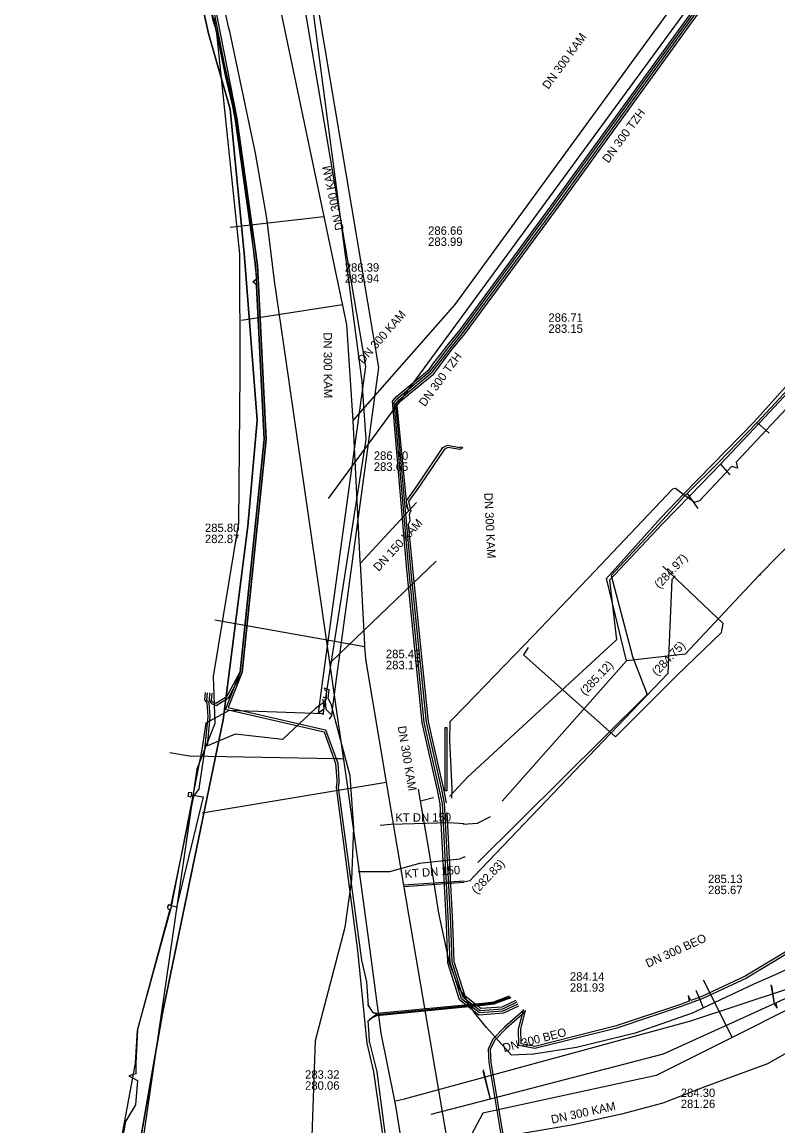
# Model space of a CAD drawing. Extents: x -598233 to -596890, y -1157848 to -1156431.
# Drawn here: x -598065.2 to -597993.4, y -1156680 to -1156575.1 of the extents above; entities that cross this region are included whole.
import ezdxf

# ---------------------------------------------------------------- set-up
doc = ezdxf.new("R2010")
doc.units = 0
for name, color, linetype in [('Vrstva 1', 7, 'Continuous'), ('Vrstva 12', 7, 'Continuous'), ('Vrstva 13', 7, 'Continuous'), ('Vrstva 16', 7, 'Continuous'), ('Vrstva 19', 7, 'Continuous'), ('Vrstva 3', 7, 'Continuous'), ('Vrstva 4', 7, 'Continuous'), ('Vrstva 42', 7, 'Continuous'), ('Vrstva 44', 7, 'Continuous'), ('Vrstva 5', 7, 'Continuous'), ('Vrstva 51', 7, 'Continuous'), ('Vrstva 54', 7, 'Continuous'), ('Vrstva 55', 7, 'Continuous'), ('Vrstva 60', 7, 'Continuous'), ('Vrstva 8', 7, 'Continuous')]:
    doc.layers.add(name, color=color, linetype=linetype)

msp = doc.modelspace()

# ---------------------------------------------------------------- linework, layer by layer
at = {"layer": 'Vrstva 1'}
for p, q in [((-597992.82, -1156561.37), (-598024.33, -1156604.4)), ((-598024.33, -1156604.4), (-598036.07, -1156620.39)), ((-598004.43, -1156622.19), (-598002.28, -1156619.95)), ((-598007.73, -1156635.8), (-598009.62, -1156627.98)), ((-598002.16, -1156635.18), (-598007.73, -1156635.8)), ((-598021.39, -1156674.76), (-598020.69, -1156677.44))]:
    msp.add_line(p, q, dxfattribs=at)
for points in [[(-597974.61, -1156591.46), (-597974.85, -1156591.7), (-597980.14, -1156596.93), (-597983.92, -1156600.85), (-597987.37, -1156604.38), (-597992.58, -1156609.74), (-597995.57, -1156613.09), (-598002.28, -1156619.95)], [(-597987.83, -1156620.25), (-597995.13, -1156627.69), (-598002.16, -1156635.18)], [(-598009.62, -1156627.98), (-598004.43, -1156622.19)], [(-597995.13, -1156627.69), (-597994.98, -1156627.58)], [(-598007.73, -1156635.8), (-598019.56, -1156649.15)], [(-598020.7, -1156650.64), (-598021.93, -1156651.25), (-598023.25, -1156651.36)], [(-598031.15, -1156651.41), (-598030.12, -1156651.34), (-598024.6, -1156651.16), (-598023.17, -1156651.27)], [(-597994.04, -1156666.57), (-597993.7, -1156668.4)], [(-597993.97, -1156666.65), (-597993.7, -1156668.4), (-597993.43, -1156668.81), (-597993.51, -1156668.28)], [(-597990.82, -1156667.06), (-597993.51, -1156668.28), (-598004.26, -1156673.17)], [(-598004.26, -1156673.17), (-598020.69, -1156677.44), (-598026.32, -1156678.9)], [(-598021.36, -1156674.66), (-598020.69, -1156677.44)]]:
    msp.add_lwpolyline(points, dxfattribs=at)
at = {"layer": 'Vrstva 12'}
msp.add_lwpolyline([(-598058.71, -1156716.21), (-598048.53, -1156646.06), (-598046.8, -1156641.73), (-598046.96, -1156637.29), (-598044.55, -1156622.7), (-598044.45, -1156608.48), (-598044.47, -1156597.17), (-598046.64, -1156576.24), (-598048.31, -1156568.72), (-598048.9, -1156566.27)], dxfattribs=at)
at = {"layer": 'Vrstva 13'}
for p, q in [((-598004.28, -1156622.42), (-598002.28, -1156620.24)), ((-598029.74, -1156677.6), (-598029.39, -1156677.53))]:
    msp.add_line(p, q, dxfattribs=at)
for points in [[(-598029.74, -1156677.6), (-598031.03, -1156671.18), (-598032.03, -1156663.77), (-598033.11, -1156655.84), (-598034.27, -1156647.36), (-598035.14, -1156641.52), (-598035.91, -1156635.96), (-598038.95, -1156614.97), (-598040.1, -1156607.09), (-598041.17, -1156599.71), (-598041.9, -1156593.76), (-598042.98, -1156587.6), (-598045.42, -1156576.04), (-598045.53, -1156575.59), (-598045.99, -1156573.56), (-598046.15, -1156572.83), (-598046.29, -1156572.16)], [(-597974.12, -1156592.92), (-597974.98, -1156592.29), (-597979.11, -1156596.21), (-597982.16, -1156599.49), (-597983.5, -1156600.73), (-597986.99, -1156604.42), (-597990.67, -1156608.17), (-597995.31, -1156613.17), (-597999.02, -1156617.01), (-598001.98, -1156619.92), (-598002.28, -1156620.24)], [(-597995.31, -1156613.17), (-597994.19, -1156614.19)], [(-598029.39, -1156677.53), (-598028.83, -1156677.4), (-598001.62, -1156669.99), (-597992.54, -1156666.99), (-597985.03, -1156662.88), (-597982.33, -1156661.27), (-597980.22, -1156659.18), (-597974.62, -1156653.31), (-597968.09, -1156646.47), (-597964.18, -1156642.36), (-597964.06, -1156642.23), (-597963.84, -1156642), (-597955.75, -1156633.86), (-597945.42, -1156622.84), (-597943.33, -1156620.6)], [(-598001.98, -1156619.92), (-598000.95, -1156621.35)], [(-598009.2, -1156627.72), (-598004.28, -1156622.42)], [(-598035.91, -1156635.96), (-598035.76, -1156635.89), (-598025.83, -1156626.35)], [(-598009.2, -1156627.72), (-598007.16, -1156635.4), (-598005.77, -1156639), (-598021.85, -1156654.97)], [(-598034.67, -1156645.15), (-598034.94, -1156645.12), (-598035.42, -1156645.11), (-598049.24, -1156644.86), (-598051.13, -1156644.56)], [(-598023.06, -1156654.47), (-598023.2, -1156654.47), (-598023.59, -1156654.66), (-598027.4, -1156655.07), (-598030.26, -1156655.86), (-598033.24, -1156655.85)], [(-598020.74, -1156731.06), (-598022.25, -1156722.18), (-598024.01, -1156711.77), (-598025.8, -1156700.8), (-598028.07, -1156687.88), (-598029.65, -1156678.07), (-598029.74, -1156677.6)]]:
    msp.add_lwpolyline(points, dxfattribs=at)
at = {"layer": 'Vrstva 16'}
msp.add_line((-598004.36, -1156622.82), (-598001.65, -1156620.08), dxfattribs=at)
for points in [[(-597978.4, -1156595.76), (-597982.03, -1156599.69), (-597983.51, -1156601.1), (-597986.89, -1156604.55), (-597990.52, -1156608.29), (-597995.06, -1156613.19), (-597998.82, -1156617.13), (-598001.65, -1156620.08)], [(-597998.82, -1156617.13), (-597997.92, -1156618.15)], [(-598009.35, -1156628.14), (-598004.36, -1156622.82)], [(-598009.35, -1156628.14), (-598008.7, -1156633.82), (-598022.84, -1156646.87), (-598024.55, -1156648.71)]]:
    msp.add_lwpolyline(points, dxfattribs=at)
at = {"layer": 'Vrstva 19'}
for points in [[(-597981.57, -1156659.11), (-597983.25, -1156660.22), (-597985.12, -1156661.45), (-597988.48, -1156663.35), (-597993.01, -1156665.34), (-597993.34, -1156665.5), (-597995.63, -1156666.51), (-598000.42, -1156668.78), (-598001.41, -1156669.25), (-598006.9, -1156671.17), (-598012.48, -1156672.54), (-598016.58, -1156673.17), (-598018.65, -1156673.27), (-598021.04, -1156670.64), (-598022.15, -1156669.28), (-598023.77, -1156666.65), (-598024.54, -1156664.48), (-598025.55, -1156659.78), (-598026.49, -1156653.88), (-598027.31, -1156649.12), (-598027.51, -1156647.99)], [(-598027.31, -1156649.12), (-598026.07, -1156648.79)], [(-598000.42, -1156668.78), (-598001.13, -1156667.11)]]:
    msp.add_lwpolyline(points, dxfattribs=at)
at = {"layer": 'Vrstva 3'}
msp.add_lwpolyline([(-598024.96, -1156648.16), (-598024.96, -1156642.13), (-598024.79, -1156642.13), (-598024.79, -1156648.16)], close=True, dxfattribs=at)
at = {"layer": 'Vrstva 42'}
for points in [[(-598047.34, -1156638.86), (-598047.39, -1156639.55), (-598047.17, -1156639.85), (-598046.73, -1156640.06), (-598045.55, -1156639.33), (-598044.24, -1156636.91), (-598041.97, -1156614.78), (-598042.78, -1156598.23), (-598044.75, -1156584.27), (-598046.63, -1156576.06), (-598046.71, -1156575.85), (-598047, -1156575), (-598047.13, -1156574.37), (-598047.21, -1156573.92), (-598047.65, -1156573.06), (-598049.92, -1156571.05), (-598058.85, -1156569.73), (-598072.85, -1156568.05), (-598076.57, -1156567.92), (-598076.86, -1156567.59), (-598076.64, -1156566.98), (-598075.95, -1156566.67), (-598075.73, -1156566.8), (-598075.55, -1156566.79)], [(-598026.03, -1156607.52), (-598025.45, -1156606.75), (-598024.71, -1156605.81), (-598023.54, -1156604.36), (-598014.53, -1156592.11), (-598000.62, -1156572.89)], [(-598025.85, -1156607.62), (-598025.29, -1156606.87), (-598024.56, -1156605.94), (-598023.38, -1156604.48), (-598014.37, -1156592.23), (-598000.46, -1156573.01)], [(-598025.69, -1156607.74), (-598025.13, -1156606.99), (-598024.4, -1156606.06), (-598023.22, -1156604.6), (-598014.21, -1156592.35), (-598000.3, -1156573.13)], [(-598025.51, -1156607.84), (-598024.97, -1156607.11), (-598024.25, -1156606.19), (-598023.06, -1156604.72), (-598014.05, -1156592.47), (-598000.14, -1156573.25)], [(-598043.23, -1156599.8), (-598042.85, -1156599.51), (-598043.65, -1156592.56), (-598044.85, -1156584.32), (-598045.84, -1156580.23), (-598046.71, -1156575.85), (-598046.92, -1156574.78)], [(-598047.14, -1156638.89), (-598047.19, -1156639.57), (-598047.08, -1156639.67), (-598046.75, -1156639.84), (-598045.7, -1156639.19), (-598044.44, -1156636.85), (-598042.17, -1156614.78), (-598042.88, -1156600.23), (-598042.91, -1156600.06), (-598043.23, -1156599.8)], [(-598017.98, -1156668.6), (-598019.42, -1156669.29), (-598021.75, -1156669.46), (-598023.59, -1156668.02), (-598024.7, -1156664.49), (-598024.83, -1156660.78), (-598025.43, -1156649.38), (-598025.68, -1156648.11), (-598027.15, -1156641.71), (-598028.65, -1156626.79), (-598029.97, -1156611.15), (-598029.58, -1156610.7), (-598026.49, -1156608.13), (-598026.03, -1156607.52)], [(-598018.07, -1156668.42), (-598019.47, -1156669.1), (-598021.69, -1156669.25), (-598023.42, -1156667.9), (-598024.5, -1156664.46), (-598024.63, -1156660.77), (-598025.23, -1156649.36), (-598025.49, -1156648.07), (-598026.95, -1156641.68), (-598028.45, -1156626.77), (-598029.82, -1156611.27), (-598029.44, -1156610.84), (-598026.34, -1156608.27), (-598025.85, -1156607.62)], [(-598018.15, -1156668.24), (-598019.53, -1156668.9), (-598021.63, -1156669.05), (-598023.24, -1156667.78), (-598024.3, -1156664.42), (-598024.43, -1156660.77), (-598025.03, -1156649.34), (-598025.29, -1156648.03), (-598026.75, -1156641.64), (-598028.25, -1156626.75), (-598029.66, -1156611.4), (-598029.3, -1156610.98), (-598026.2, -1156608.41), (-598025.69, -1156607.74)], [(-598028.49, -1156621.48), (-598028.63, -1156621.15), (-598028.6, -1156620.99), (-598028.63, -1156620.71), (-598028.64, -1156620.62), (-598029.51, -1156611.53), (-598029.16, -1156611.12), (-598026.05, -1156608.55), (-598025.51, -1156607.84)], [(-597992.06, -1156611.33), (-597997.31, -1156616.93), (-597997.2, -1156617.51), (-597997.76, -1156617.36), (-597998.73, -1156618.44), (-598000.79, -1156620.61), (-598001.28, -1156620.77), (-598002.5, -1156619.9), (-598003.07, -1156619.43), (-598003.37, -1156619.5), (-598010.78, -1156627.32), (-598016.56, -1156633.42), (-598023.01, -1156640.05), (-598024.53, -1156641.61), (-598024.55, -1156643.37), (-598024.34, -1156647.98), (-598024.37, -1156648.86)], [(-598028.49, -1156621.48), (-598028.45, -1156621.52), (-598028.63, -1156620.71), (-598028.65, -1156620.63), (-598028.64, -1156620.62), (-598027.57, -1156619.11), (-598025.18, -1156615.56), (-598024.74, -1156615.34), (-598023.59, -1156615.54), (-598023.49, -1156615.49), (-598023.3, -1156615.51), (-598023.37, -1156615.65), (-598023.57, -1156615.74), (-598024.7, -1156615.54), (-598025.04, -1156615.72), (-598027.41, -1156619.23), (-598028.43, -1156620.67), (-598028.22, -1156621.63), (-598028.33, -1156621.73), (-598028.35, -1156621.89)], [(-598024.83, -1156649.3), (-598025.1, -1156647.99), (-598026.55, -1156641.61), (-598028.05, -1156626.73), (-598028.43, -1156622.83), (-598028.28, -1156622.5), (-598028.35, -1156621.89)], [(-597955.82, -1156628.68), (-597963.27, -1156636.69), (-597965.64, -1156639.24), (-597974.41, -1156648.22), (-597984.08, -1156657.61), (-597987.1, -1156660.37), (-597996.35, -1156665.95), (-598000.49, -1156667.87), (-598001.7, -1156668.32), (-598002.55, -1156668.64), (-598008.65, -1156670.69), (-598016.45, -1156672.64), (-598017.95, -1156672.34), (-598017.98, -1156670.78), (-598017.62, -1156669.36), (-598017.53, -1156669.01), (-598017.52, -1156668.94)], [(-597956, -1156628.58), (-597963.41, -1156636.55), (-597965.7, -1156639.02), (-597966.21, -1156638.63), (-597965.82, -1156639.14), (-597974.5, -1156648.03), (-597974.95, -1156647.77), (-597974.62, -1156648.14), (-597984.13, -1156657.38), (-597984.28, -1156657.01), (-597984.26, -1156657.51), (-597987.22, -1156660.21), (-597996.45, -1156665.77), (-598000.57, -1156667.69), (-598001.62, -1156668.08), (-598001.89, -1156667.59), (-598001.78, -1156668.14), (-598002.61, -1156668.46), (-598008.71, -1156670.49), (-598016.45, -1156672.44), (-598017.75, -1156672.18), (-598017.78, -1156670.8), (-598017.36, -1156669.12), (-598017.32, -1156668.99)], [(-598027.1, -1156719.81), (-598027.14, -1156719.64), (-598026.09, -1156719.64), (-598026.08, -1156719.29), (-598026.05, -1156718.68), (-598028.16, -1156708.28), (-598028.47, -1156707.13), (-598029.83, -1156701.86), (-598030.49, -1156697.93), (-598031.6, -1156691.56), (-598032.99, -1156685.25), (-598033.55, -1156684.33), (-598037.64, -1156681.86), (-598037.28, -1156671.86), (-598034.46, -1156661.12), (-598033.84, -1156656.59), (-598033.65, -1156651.66), (-598033.98, -1156646.73), (-598035.66, -1156640.43), (-598035.77, -1156640), (-598036.06, -1156639.39), (-598035.97, -1156638.57), (-598036.45, -1156638.42)], [(-598048.33, -1156647.95), (-598047.81, -1156644.54), (-598047.49, -1156641.13), (-598047.57, -1156639.79), (-598047.79, -1156639.53), (-598047.74, -1156638.82)], [(-598036.47, -1156638.53), (-598036.23, -1156638.65), (-598036.29, -1156639.55), (-598036.35, -1156639.6), (-598036.54, -1156639.78), (-598036.7, -1156639.92), (-598036.91, -1156640.07), (-598037.28, -1156640.34), (-598040.4, -1156643.28), (-598044.9, -1156642.77), (-598047.55, -1156643.88), (-598047.29, -1156641.13), (-598047.38, -1156639.78), (-598047.59, -1156639.54), (-598047.54, -1156638.84)], [(-598048.33, -1156647.95), (-598048.87, -1156648.68), (-598051.03, -1156659.03), (-598051.23, -1156658.99), (-598051.33, -1156659.16), (-598051.32, -1156659.37), (-598051.12, -1156659.43), (-598054.2, -1156670.83), (-598054.36, -1156674.06), (-598054.35, -1156675.05), (-598055.01, -1156675.23)], [(-598049.09, -1156648.54), (-598047.94, -1156648.72), (-598050.47, -1156659.2), (-598051.24, -1156659.02)], [(-598049.37, -1156648.71), (-598049.3, -1156648.29), (-598049.05, -1156648.33), (-598049.12, -1156648.75), (-598049.37, -1156648.71)], [(-598018.24, -1156668.06), (-598019.58, -1156668.7), (-598021.57, -1156668.84), (-598023.07, -1156667.66), (-598024.1, -1156664.39), (-598024.23, -1156660.76), (-598024.78, -1156650.23)], [(-598017.32, -1156669.09), (-598017.36, -1156669.12), (-598017.62, -1156669.36), (-598019.19, -1156670.75), (-598020.26, -1156671.86), (-598020.69, -1156672.74), (-598020.61, -1156673.93), (-598019.12, -1156682.88), (-598019.26, -1156683.5), (-598019.5, -1156684.02), (-598021.27, -1156685.68), (-598021.54, -1156686.26), (-598021.63, -1156687.02), (-598020.79, -1156693.49), (-598020.19, -1156699.45), (-598019.76, -1156702.95), (-598019.05, -1156708.7), (-598017.3, -1156714.32), (-598016.9, -1156715.59), (-598016.86, -1156715.95), (-598016.65, -1156716.52)], [(-598017.46, -1156668.95), (-598017.53, -1156669.01), (-598019.33, -1156670.61), (-598020.42, -1156671.74), (-598020.89, -1156672.7), (-598020.81, -1156673.95), (-598019.32, -1156682.88)], [(-598055.01, -1156675.23), (-598054.18, -1156675.66), (-598054.37, -1156677.98)], [(-598054.37, -1156677.98), (-598055.34, -1156679.58), (-598056.59, -1156686.57)]]:
    msp.add_lwpolyline(points, dxfattribs=at)
at = {"layer": 'Vrstva 44'}
for points in [[(-598059.37, -1156513.57), (-598059.31, -1156514.38), (-598059.26, -1156514.61), (-598059.18, -1156515.51), (-598054.49, -1156538.33), (-598051.4, -1156551.8), (-598049.96, -1156558.75), (-598044.95, -1156584.31), (-598042.98, -1156598.25), (-598042.17, -1156614.78), (-598044.44, -1156636.86), (-598045.84, -1156640.39), (-598036.46, -1156642.54), (-598035.37, -1156645.56), (-598035.26, -1156647.14), (-598035.26, -1156647.34), (-598035.33, -1156647.84), (-598033.29, -1156663.32), (-598032.39, -1156672.12), (-598031.76, -1156674.86), (-598030.41, -1156684.32)], [(-598049.76, -1156558.71), (-598044.75, -1156584.27), (-598042.78, -1156598.23), (-598041.97, -1156614.78), (-598044.24, -1156636.9), (-598045.56, -1156640.25), (-598036.32, -1156642.38), (-598035.17, -1156645.52), (-598035.06, -1156647.14), (-598035.06, -1156647.36), (-598035.13, -1156647.84), (-598032.92, -1156664.23), (-598032.44, -1156666.29)], [(-598032.44, -1156666.29), (-598032.29, -1156668.54), (-598031.86, -1156669.19), (-598031.46, -1156669.29), (-598021.43, -1156668.33), (-598020.35, -1156668.19), (-598018.85, -1156667.64)], [(-598032.14, -1156672.07), (-598032.19, -1156671.29), (-598032.28, -1156670.01), (-598031.93, -1156669.73), (-598031.44, -1156669.49), (-598021.41, -1156668.53), (-598020.31, -1156668.39), (-598018.69, -1156667.8)], [(-598031.45, -1156669.39), (-598021.42, -1156668.43), (-598020.33, -1156668.29), (-598018.77, -1156667.72)], [(-598032.35, -1156668.45), (-598031.86, -1156669.19), (-598031.45, -1156669.39)], [(-598031.45, -1156669.39), (-598031.93, -1156669.73), (-598032.15, -1156669.91)], [(-598032.14, -1156672.07), (-598031.46, -1156674.86), (-598030.21, -1156684.29)]]:
    msp.add_lwpolyline(points, dxfattribs=at)
at = {"layer": 'Vrstva 5'}
for p, q in [((-597993.57, -1156560.2), (-598024.05, -1156601.97)), ((-598045.37, -1156594.62), (-598036.48, -1156593.6)), ((-598024.05, -1156601.97), (-598033.72, -1156612.97)), ((-598034.32, -1156603.89), (-598033.72, -1156612.97)), ((-598027.7, -1156620.78), (-598033.05, -1156626.56)), ((-598003.44, -1156628.09), (-598003.11, -1156627.74)), ((-598046.84, -1156631.92), (-598032.61, -1156634.46)), ((-598048.04, -1156650.26), (-598030.58, -1156647.33)), ((-598023.16, -1156656.74), (-598028.91, -1156657.11)), ((-598028.86, -1156657.26), (-598023.19, -1156656.84)), ((-598000.45, -1156666.1), (-597997.7, -1156671.58)), ((-598004.93, -1156675.2), (-598021.37, -1156678.77)), ((-598021.37, -1156678.77), (-598024.29, -1156684.23))]:
    msp.add_line(p, q, dxfattribs=at)
for points in [[(-598044.42, -1156555.76), (-598036.48, -1156593.6), (-598034.61, -1156602.52), (-598034.32, -1156603.89)], [(-598044.3, -1156603.45), (-598034.72, -1156601.98)], [(-598033.72, -1156612.97), (-598033.06, -1156626.36), (-598033.05, -1156626.56), (-598032.62, -1156634.27), (-598032.61, -1156634.46), (-598032.54, -1156635.66)], [(-598003.44, -1156628.09), (-598003.81, -1156637)], [(-598032.54, -1156635.66), (-598030.58, -1156647.33), (-598030.58, -1156647.34), (-598029.52, -1156653.56), (-598028.91, -1156657.11), (-598024.29, -1156684.23)], [(-598003.81, -1156637), (-598022.21, -1156656.26), (-598022.62, -1156656.71), (-598023.19, -1156656.84)], [(-597981.11, -1156663.26), (-597981.89, -1156663.65), (-597997.38, -1156671.42), (-597997.7, -1156671.58), (-598004.93, -1156675.2)]]:
    msp.add_lwpolyline(points, dxfattribs=at)
at = {"layer": 'Vrstva 51'}
for points in [[(-598036.62, -1156639.46), (-598036.57, -1156639.47), (-598036.54, -1156639.78), (-598036.5, -1156640.41), (-598037, -1156640.77), (-598036.91, -1156640.07), (-598036.58, -1156637.66), (-598032.51, -1156607.85), (-598038.43, -1156572.96), (-598045.38, -1156540.14), (-598051.34, -1156504.5), (-598048.1, -1156469.28), (-598036.64, -1156436.05), (-598034.81, -1156430.86)], [(-598036.59, -1156639.23), (-598036.37, -1156639.29), (-598036.35, -1156639.6), (-598036.3, -1156640.39), (-598035.73, -1156640.96), (-598035.66, -1156640.43), (-598035.3, -1156637.78), (-598031.25, -1156607.95), (-598036.93, -1156574.31), (-598037.19, -1156572.75)], [(-598035.73, -1156640.96), (-598035.97, -1156641.35)]]:
    msp.add_lwpolyline(points, dxfattribs=at)
at = {"layer": 'Vrstva 54'}
for p, q in [((-598049.13, -1156568.65), (-598047.43, -1156576.22)), ((-598047.43, -1156576.22), (-598045.39, -1156583.42)), ((-598045.39, -1156583.42), (-598044.97, -1156587.7)), ((-598044.97, -1156587.7), (-598044.06, -1156597.08)), ((-598044.06, -1156597.08), (-598042.82, -1156612.95)), ((-598042.82, -1156612.95), (-598043.7, -1156623.02)), ((-598043.7, -1156623.02), (-598046.05, -1156641.42)), ((-598046.05, -1156641.42), (-598051.82, -1156669.27)), ((-598051.82, -1156669.27), (-598056.59, -1156696.84))]:
    msp.add_line(p, q, dxfattribs=at)
at = {"layer": 'Vrstva 55'}
for points in [[(-598036.54, -1156640.93), (-598032.47, -1156614.79), (-598032.84, -1156609.27), (-598037.47, -1156574.23), (-598045.17, -1156538.44), (-598050.76, -1156504.43), (-598047.7, -1156469.38), (-598044.44, -1156459.74), (-598033.79, -1156430.86)], [(-598017.09, -1156634.56), (-598017.52, -1156635.24), (-598008.78, -1156643.02), (-598002.94, -1156637.21), (-597998.71, -1156633.11), (-597998.56, -1156632.28), (-598004.26, -1156626.84), (-598004.25, -1156626.83)], [(-597948.47, -1156633.23), (-597957.61, -1156643.04), (-597959.83, -1156645.24), (-597962.04, -1156647.94), (-597967.28, -1156653.01), (-597969.05, -1156654.27), (-597976.09, -1156661.36), (-597980.3, -1156665.02), (-597983.94, -1156667.82), (-597988.15, -1156670.57), (-597994.33, -1156674.1), (-598000.29, -1156676.28), (-598004.28, -1156677.81), (-598008.22, -1156678.87), (-598012.95, -1156679.92), (-598018.36, -1156680.82)], [(-598063.21, -1156773.95), (-598063.16, -1156771.79), (-598063.4, -1156764.58), (-598062.59, -1156750.72), (-598061.68, -1156745.66), (-598061.88, -1156742.63), (-598061.22, -1156737.51), (-598059.65, -1156722.79), (-598059.15, -1156718.95), (-598060.26, -1156714.19), (-598058.54, -1156700.84), (-598057.23, -1156690.11), (-598056.62, -1156686.17), (-598054.39, -1156674.03), (-598054.19, -1156670.89), (-598050.95, -1156659.15), (-598048.02, -1156644.08), (-598047.68, -1156641.7), (-598045.45, -1156640.51), (-598036.53, -1156640.81)]]:
    msp.add_lwpolyline(points, dxfattribs=at)
at = {"layer": 'Vrstva 60'}
for points in [[(-598056.59, -1156696.84), (-598051.82, -1156669.27), (-598046.05, -1156641.42), (-598043.7, -1156623.02), (-598042.82, -1156612.95), (-598044.06, -1156597.08), (-598044.97, -1156587.7), (-598045.39, -1156583.42), (-598047.43, -1156576.22), (-598049.13, -1156568.65), (-598053.7, -1156549.77), (-598057.74, -1156526.78), (-598060.95, -1156504.97), (-598062.86, -1156497.43), (-598063.01, -1156493.79), (-598060.81, -1156475.95), (-598058.06, -1156465.8), (-598052.09, -1156446.51), (-598048.23, -1156436.86), (-598045.83, -1156430.86), (-598232.89, -1156430.86), (-598232.89, -1157835.58)], [(-596983.04, -1156430.86), (-598045.83, -1156430.86), (-598048.23, -1156436.86), (-598052.09, -1156446.51), (-598058.06, -1156465.8), (-598060.81, -1156475.95), (-598063.01, -1156493.79), (-598062.86, -1156497.43), (-598060.95, -1156504.97), (-598057.74, -1156526.78), (-598053.7, -1156549.77), (-598049.13, -1156568.65), (-598047.43, -1156576.22), (-598045.39, -1156583.42), (-598044.97, -1156587.7), (-598044.06, -1156597.08), (-598042.82, -1156612.95), (-598043.7, -1156623.02), (-598046.05, -1156641.42), (-598051.82, -1156669.27), (-598056.59, -1156696.84)]]:
    msp.add_lwpolyline(points, dxfattribs=at)

# ---------------------------------------------------------------- texts
at = {"layer": 'Vrstva 4'}
for s, rotation, p in [('DN 300 TZH', 53.7854, (-598009.46, -1156588.59)), ('DN 300 TZH', 53.7136, (-598026.89, -1156611.73)), ('(285.12)', 46.6296, (-598011.67, -1156639.15)), ('KT DN 150', 0.381, (-598029.69, -1156651.1)), ('DN 300 BEO', 24.3089, (-598005.7, -1156664.97)), ('DN 300 BEO', 14.5606, (-598019.37, -1156672.98))]:
    msp.add_text(s, height=0.8, rotation=rotation, dxfattribs=at).set_placement(p)
for s, p in [('286.71', (-598015.15, -1156603.61)), ('283.15', (-598015.15, -1156604.66)), ('285.80', (-598047.78, -1156623.58)), ('282.87', (-598047.78, -1156624.63)), ('285.13', (-597999.99, -1156656.92)), ('285.67', (-597999.99, -1156657.97)), ('284.14', (-598013.11, -1156666.19)), ('281.93', (-598013.11, -1156667.24)), ('283.32', (-598038.27, -1156675.5)), ('280.06', (-598038.27, -1156676.55))]:
    msp.add_text(s, height=0.8, dxfattribs=at).set_placement(p)
at = {"layer": 'Vrstva 8'}
for s, rotation, p in [('DN 300 KAM', 53.8814, (-598015.16, -1156581.59)), ('DN 300 KAM', 101.8719, (-598034.59, -1156594.83)), ('DN 300 KAM', 48.6816, (-598032.75, -1156607.65)), ('DN 300 KAM', 270.3682, (-598036.52, -1156604.62)), ('DN 300 KAM', 272.8258, (-598021.26, -1156619.87)), ('DN 150 KAM', 47.269, (-598031.28, -1156627.37)), ('(284.97)', 46.6296, (-598004.6, -1156629)), ('(284.75)', 46.6296, (-598004.83, -1156637.29)), ('DN 300 KAM', 279.5461, (-598029.48, -1156642.06)), ('KT DN 150', 4.2442, (-598028.79, -1156656.45)), ('(282.83)', 46.6296, (-598021.97, -1156658.02)), ('DN 300 KAM', 12.2518, (-598014.81, -1156679.78))]:
    msp.add_text(s, height=0.8, rotation=rotation, dxfattribs=at).set_placement(p)
for s, p in [('286.66', (-598026.58, -1156595.35)), ('283.99', (-598026.58, -1156596.4)), ('286.39', (-598034.5, -1156598.85)), ('283.94', (-598034.5, -1156599.9)), ('286.10', (-598031.74, -1156616.72)), ('283.65', (-598031.74, -1156617.77)), ('285.43', (-598030.59, -1156635.56)), ('283.17', (-598030.59, -1156636.61)), ('284.30', (-598002.58, -1156677.24)), ('281.26', (-598002.58, -1156678.29))]:
    msp.add_text(s, height=0.8, dxfattribs=at).set_placement(p)

doc.saveas('drawing.dxf')
